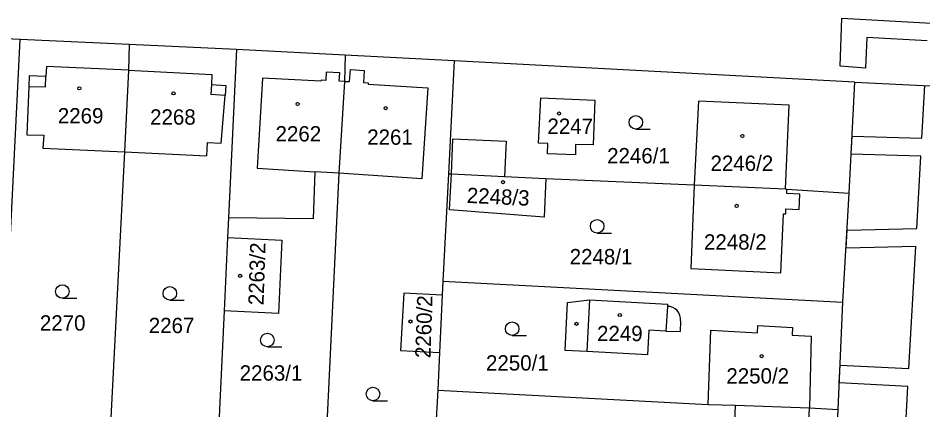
# Model space of a CAD drawing. Extents: x -755819 to -753140, y -1169796 to -1166000.
# Drawn here: x -755102.2 to -755001.9, y -1168140.7 to -1168097.2 of the extents above; entities that cross this region are included whole.
import ezdxf

# ---------------------------------------------------------------- set-up
doc = ezdxf.new("R2010")
doc.units = 0
for name, color, linetype in [('Vrstva 1', 7, 'Continuous'), ('Vrstva 18', 7, 'Continuous'), ('Vrstva 19', 7, 'Continuous'), ('Vrstva 25', 7, 'Continuous'), ('Vrstva 27', 7, 'Continuous'), ('Vrstva 4', 7, 'Continuous')]:
    doc.layers.add(name, color=color, linetype=linetype)

msp = doc.modelspace()

# ---------------------------------------------------------------- linework, layer by layer
at = {"layer": 'Vrstva 1'}
for p, q in [((-755102.01, -1168099.61), (-755113.92, -1168099.04)), ((-755104.38, -1168147.97), (-755102.01, -1168099.61)), ((-755089.93, -1168100.16), (-755102.01, -1168099.61)), ((-755089.93, -1168100.16), (-755089.99, -1168103)), ((-755078.02, -1168100.7), (-755089.93, -1168100.16)), ((-755078.02, -1168100.7), (-755078.91, -1168119.37)), ((-755065.96, -1168101.33), (-755078.02, -1168100.7)), ((-755065.96, -1168101.33), (-755066.05, -1168104.24)), ((-755053.89, -1168101.97), (-755065.96, -1168101.33)), ((-755099.1, -1168102.6), (-755099.15, -1168103.68)), ((-755089.99, -1168103), (-755099.1, -1168102.6)), ((-755065.48, -1168104.27), (-755065.4, -1168102.92)), ((-755065.4, -1168102.92), (-755063.85, -1168103.02)), ((-755053.89, -1168101.97), (-755054.53, -1168114.48)), ((-755009.45, -1168104.33), (-755053.89, -1168101.97)), ((-755101.01, -1168103.62), (-755101.06, -1168104.8)), ((-755099.15, -1168103.68), (-755101.01, -1168103.62)), ((-755089.99, -1168103), (-755090.45, -1168112.06)), ((-755089.99, -1168103), (-755080.76, -1168103.47)), ((-755080.76, -1168103.47), (-755080.8, -1168104.58)), ((-755063.85, -1168103.02), (-755063.93, -1168104.38)), ((-755101.06, -1168104.8), (-755101.26, -1168110.16)), ((-755080.8, -1168104.58), (-755079.22, -1168104.68)), ((-755079.22, -1168104.68), (-755079.29, -1168105.81)), ((-755066.05, -1168104.24), (-755066.69, -1168114.42)), ((-755066.05, -1168104.24), (-755065.48, -1168104.27)), ((-755063.93, -1168104.38), (-755063.42, -1168104.41)), ((-755063.42, -1168104.41), (-755063.43, -1168104.53)), ((-755063.43, -1168104.53), (-755056.79, -1168104.97)), ((-755056.79, -1168104.97), (-755057.46, -1168115.05)), ((-755010.08, -1168116.65), (-755009.45, -1168104.33)), ((-755009.45, -1168104.33), (-754995.48, -1168105.01)), ((-755079.71, -1168111.08), (-755079.29, -1168105.81)), ((-755044.53, -1168111.09), (-755044.28, -1168106.06)), ((-755044.28, -1168106.06), (-755038.3, -1168106.31)), ((-755038.3, -1168106.31), (-755038.47, -1168111.29)), ((-755026.81, -1168106.42), (-755027.27, -1168115.71)), ((-755016.74, -1168106.89), (-755026.81, -1168106.42)), ((-755017.17, -1168116.15), (-755016.74, -1168106.89)), ((-755101.26, -1168110.16), (-755099.4, -1168110.2)), ((-755099.4, -1168110.2), (-755099.48, -1168111.64)), ((-755099.48, -1168111.64), (-755090.45, -1168112.06)), ((-755081.32, -1168112.48), (-755081.25, -1168111)), ((-755081.25, -1168111), (-755079.71, -1168111.08)), ((-755043.5, -1168111.12), (-755044.53, -1168111.09)), ((-755043.54, -1168112.26), (-755043.5, -1168111.12)), ((-755040.42, -1168111.23), (-755040.45, -1168112.37)), ((-755038.47, -1168111.29), (-755040.42, -1168111.23)), ((-755090.45, -1168112.06), (-755092.3, -1168148.7)), ((-755090.45, -1168112.06), (-755081.32, -1168112.48)), ((-755040.45, -1168112.37), (-755043.54, -1168112.26)), ((-755069.35, -1168114.27), (-755069.51, -1168119.48)), ((-755066.69, -1168114.42), (-755069.35, -1168114.27)), ((-755066.69, -1168114.42), (-755068.35, -1168149.82)), ((-755057.46, -1168115.05), (-755066.69, -1168114.42)), ((-755054.53, -1168114.48), (-755055.14, -1168126.41)), ((-755054.53, -1168114.48), (-755054.2, -1168114.5)), ((-755054.39, -1168118.5), (-755054.2, -1168114.5)), ((-755054.2, -1168114.5), (-755048.31, -1168114.79)), ((-755048.31, -1168114.79), (-755043.71, -1168115.01)), ((-755043.71, -1168115.01), (-755043.92, -1168119.29)), ((-755043.71, -1168115.01), (-755027.27, -1168115.71)), ((-755027.27, -1168115.71), (-755027.66, -1168125.01)), ((-755027.27, -1168115.71), (-755017.17, -1168116.15)), ((-755017.17, -1168116.15), (-755017, -1168116.19)), ((-755017.02, -1168116.69), (-755017, -1168116.19)), ((-755015.57, -1168116.75), (-755017.02, -1168116.69)), ((-755017, -1168116.19), (-755010.08, -1168116.65)), ((-755015.64, -1168118.46), (-755015.57, -1168116.75)), ((-755010.8, -1168128.71), (-755010.08, -1168116.65)), ((-755043.92, -1168119.29), (-755054.39, -1168118.5)), ((-755017.67, -1168125.47), (-755017.37, -1168118.93)), ((-755017.37, -1168118.93), (-755017.12, -1168118.94)), ((-755017.12, -1168118.94), (-755017.1, -1168118.39)), ((-755017.1, -1168118.39), (-755015.64, -1168118.46)), ((-755078.91, -1168119.37), (-755079.01, -1168121.57)), ((-755069.51, -1168119.48), (-755078.91, -1168119.37)), ((-755079.01, -1168121.57), (-755079.4, -1168129.68)), ((-755079.01, -1168121.57), (-755073, -1168121.85)), ((-755073, -1168121.85), (-755073.37, -1168129.97)), ((-755027.66, -1168125.01), (-755017.67, -1168125.47)), ((-755055.14, -1168126.41), (-755055.21, -1168127.95)), ((-755055.14, -1168126.41), (-755010.8, -1168128.71)), ((-755059.48, -1168127.73), (-755059.84, -1168134.1)), ((-755055.21, -1168127.95), (-755059.48, -1168127.73)), ((-755055.21, -1168127.95), (-755055.52, -1168134.32)), ((-755041.6, -1168134.08), (-755041.32, -1168128.77)), ((-755041.32, -1168128.77), (-755038.89, -1168128.48)), ((-755038.89, -1168128.48), (-755030.23, -1168128.94)), ((-755030.23, -1168128.94), (-755030.25, -1168129.19)), ((-755011.33, -1168140.62), (-755010.8, -1168128.71)), ((-755079.4, -1168129.68), (-755080.33, -1168149.25)), ((-755073.37, -1168129.97), (-755079.4, -1168129.68)), ((-755028.8, -1168130.81), (-755028.85, -1168131.99)), ((-755032.29, -1168131.84), (-755032.44, -1168134.57)), ((-755030.41, -1168131.93), (-755032.29, -1168131.84)), ((-755030.41, -1168131.93), (-755028.85, -1168131.99)), ((-755025.74, -1168140.06), (-755025.45, -1168131.82)), ((-755025.45, -1168131.82), (-755020.26, -1168132.14)), ((-755020.26, -1168132.14), (-755020.21, -1168131.32)), ((-755020.21, -1168131.32), (-755016.36, -1168131.53)), ((-755016.36, -1168131.53), (-755016.41, -1168132.38)), ((-755016.41, -1168132.38), (-755014.31, -1168132.5)), ((-755014.31, -1168132.5), (-755014.5, -1168140.45)), ((-755059.84, -1168134.1), (-755055.52, -1168134.32)), ((-755055.52, -1168134.32), (-755055.71, -1168138.49)), ((-755039.19, -1168134.21), (-755041.6, -1168134.08)), ((-755032.44, -1168134.57), (-755039.19, -1168134.21)), ((-755055.71, -1168138.49), (-755056.34, -1168150.37)), ((-755055.71, -1168138.49), (-755025.74, -1168140.06)), ((-755025.74, -1168140.06), (-755022.74, -1168140.16)), ((-755022.74, -1168140.16), (-755023.16, -1168150.51)), ((-755022.74, -1168140.16), (-755014.5, -1168140.45)), ((-755014.73, -1168145.88), (-755014.5, -1168140.45)), ((-755014.5, -1168140.45), (-755011.33, -1168140.62)), ((-755011.91, -1168152.61), (-755011.33, -1168140.62))]:
    msp.add_line(p, q, dxfattribs=at)
msp.add_arc((-755030.22, -1168130.62), 1.43, 352.3849, 91.2761, dxfattribs=at)
at = {"layer": 'Vrstva 25'}
for p, q in [((-755033.75, -1168109.53), (-755032.15, -1168109.53)), ((-755038.04, -1168121.06), (-755036.44, -1168121.06)), ((-755097.33, -1168128.29), (-755095.73, -1168128.29)), ((-755085.41, -1168128.5), (-755083.81, -1168128.5)), ((-755047.46, -1168132.42), (-755045.86, -1168132.42)), ((-755074.6, -1168133.68), (-755073, -1168133.68)), ((-755062.89, -1168139.66), (-755061.29, -1168139.66))]:
    msp.add_line(p, q, dxfattribs=at)
for centre, radius in [((-755095.45, -1168105.01), 0.175), ((-755085, -1168105.57), 0.175), ((-755071.24, -1168106.74), 0.175), ((-755061.48, -1168107.21), 0.175), ((-755042.27, -1168107.8), 0.175), ((-755033.75, -1168108.78), 0.75), ((-755021.93, -1168110.29), 0.175), ((-755048.48, -1168115.42), 0.175), ((-755022.57, -1168118.05), 0.175), ((-755038.04, -1168120.31), 0.75), ((-755077.62, -1168125.8), 0.175), ((-755097.33, -1168127.54), 0.75), ((-755085.41, -1168127.75), 0.75), ((-755035.52, -1168130.15), 0.175), ((-755058.73, -1168130.87), 0.175), ((-755047.46, -1168131.67), 0.75), ((-755040.33, -1168131.13), 0.175), ((-755074.6, -1168132.93), 0.75), ((-755019.79, -1168134.71), 0.175), ((-755062.89, -1168138.91), 0.75)]:
    msp.add_circle(centre, radius, dxfattribs=at)
at = {"layer": 'Vrstva 27'}
for p, q in [((-755011.1, -1168102.55), (-755010.89, -1168097.22)), ((-755010.89, -1168097.22), (-755000.97, -1168097.78)), ((-755008.15, -1168099.38), (-755008.28, -1168102.79)), ((-755001.44, -1168099.75), (-755008.15, -1168099.38)), ((-755008.28, -1168102.79), (-755011.1, -1168102.55)), ((-755002.05, -1168110.52), (-755001.72, -1168104.71)), ((-755009.86, -1168112.31), (-755009.76, -1168110.31)), ((-755009.76, -1168110.31), (-755002.05, -1168110.52)), ((-755002.16, -1168112.52), (-755009.86, -1168112.31)), ((-755002.61, -1168120.56), (-755002.16, -1168112.52)), ((-755010.44, -1168122.73), (-755010.32, -1168120.73)), ((-755010.32, -1168120.73), (-755002.61, -1168120.56)), ((-755002.72, -1168122.56), (-755010.44, -1168122.73)), ((-755003.47, -1168136.08), (-755002.72, -1168122.56)), ((-755011.2, -1168137.69), (-755011.11, -1168135.7)), ((-755011.11, -1168135.7), (-755003.47, -1168136.08)), ((-755003.59, -1168138.08), (-755011.2, -1168137.69)), ((-755003.91, -1168143.86), (-755003.59, -1168138.08))]:
    msp.add_line(p, q, dxfattribs=at)
at = {"layer": 'Vrstva 4'}
for p, q in [((-755099.2, -1168104.86), (-755099.15, -1168103.68)), ((-755075.12, -1168103.87), (-755075.73, -1168113.88)), ((-755068.66, -1168104.22), (-755075.12, -1168103.87)), ((-755068.08, -1168103.2), (-755068.13, -1168104.13)), ((-755066.58, -1168103.28), (-755068.08, -1168103.2)), ((-755066.63, -1168104.21), (-755066.58, -1168103.28)), ((-755101.06, -1168104.8), (-755099.2, -1168104.86)), ((-755080.8, -1168104.58), (-755080.87, -1168105.71)), ((-755068.65, -1168104.1), (-755068.66, -1168104.22)), ((-755068.13, -1168104.13), (-755068.65, -1168104.1)), ((-755066.05, -1168104.24), (-755066.63, -1168104.21)), ((-755079.29, -1168105.81), (-755080.87, -1168105.71)), ((-755054.2, -1168114.5), (-755054.02, -1168110.6)), ((-755054.02, -1168110.6), (-755048.13, -1168110.86)), ((-755048.13, -1168110.86), (-755048.31, -1168114.79)), ((-755075.73, -1168113.88), (-755069.35, -1168114.27)), ((-755038.89, -1168128.48), (-755039.19, -1168134.21)), ((-755030.25, -1168129.19), (-755030.41, -1168131.93))]:
    msp.add_line(p, q, dxfattribs=at)

# ---------------------------------------------------------------- texts
at = {"layer": 'Vrstva 18'}
for s, p in [('2246/1', (-755036.93, -1168113.33)), ('2248/1', (-755041.08, -1168124.53)), ('2270', (-755099.82, -1168131.88)), ('2267', (-755087.75, -1168132.16)), ('2250/1', (-755050.36, -1168136.31)), ('2263/1', (-755077.67, -1168137.43))]:
    msp.add_text(s, height=1.7, dxfattribs=at).set_placement(p)
at = {"layer": 'Vrstva 19'}
for s, p in [('2269', (-755097.83, -1168108.9)), ('2268', (-755087.6, -1168109.04)), ('2247', (-755043.55, -1168110.06)), ('2262', (-755073.69, -1168110.9)), ('2261', (-755063.53, -1168111.27)), ('2246/2', (-755025.47, -1168114.17)), ('2248/2', (-755026.19, -1168122.9)), ('2249', (-755038.05, -1168133.05)), ('2250/2', (-755023.71, -1168137.75))]:
    msp.add_text(s, height=1.7, dxfattribs=at).set_placement(p)
for s, rotation, p in [('2248/3', 357.2965, (-755052.52, -1168117.71)), ('2263/2', 88.1782, (-755075.02, -1168129.09)), ('2260/2', 88.0636, (-755056.52, -1168134.95))]:
    msp.add_text(s, height=1.7, rotation=rotation, dxfattribs=at).set_placement(p)

doc.saveas('drawing.dxf')
